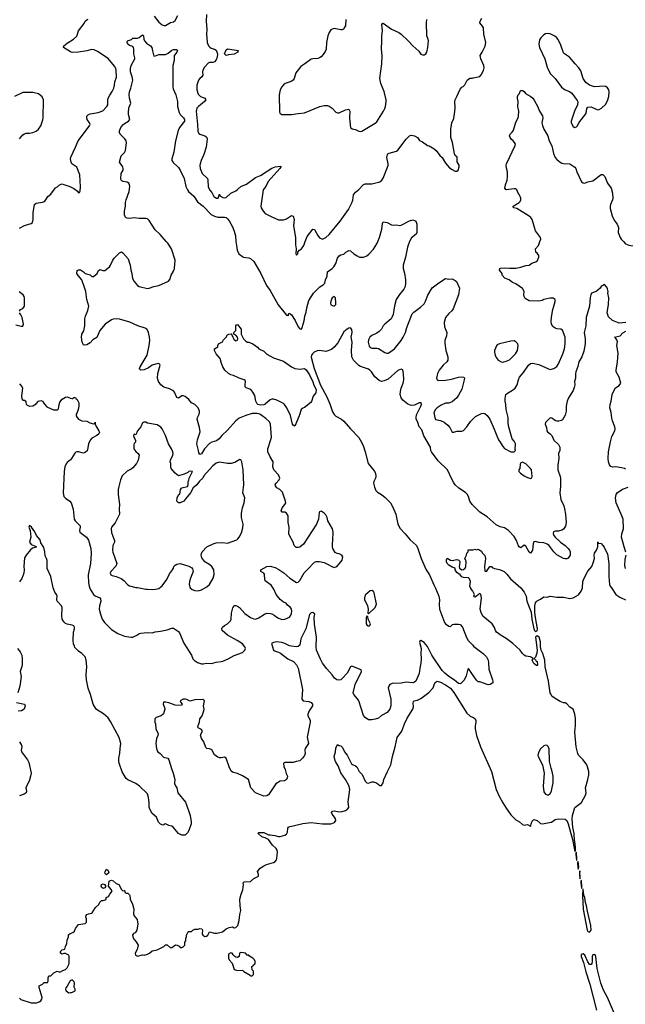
# Model space of a CAD drawing. Header units: inches. Extents: x 1603819 to 1745079, y 385938 to 533966.
# Tile 536 of 561: x 1664470 to 1671866, y 480686 to 492708. Entities that reach past the tile are written whole.
import ezdxf

# ---------------------------------------------------------------- set-up
doc = ezdxf.new("R2010")
doc.units = ezdxf.units.IN
doc.header["$MEASUREMENT"] = 0
for name, color, linetype in [('B6468', 7, 'Continuous'), ('B6469', 7, 'Continuous'), ('B6478', 7, 'Continuous'), ('B6479', 7, 'Continuous')]:
    doc.layers.add(name, color=color, linetype=linetype)

msp = doc.modelspace()

# ---------------------------------------------------------------- linework, layer by layer
at = {"layer": 'B6468', "color": 5}
for points, elevation in [([(1664470, 488262), (1664497, 488230), (1664504, 488210), (1664494, 488114), (1664498, 488078), (1664510, 488061), (1664530, 488061), (1664545, 488050), (1664544, 488030), (1664550, 488012), (1664562, 488002), (1664590, 487991), (1664630, 487993), (1664670, 488019), (1664699, 488050), (1664730, 488060), (1664750, 488050), (1664773, 488013), (1664802, 487982), (1664885, 487945), (1664930, 487943), (1664945, 487955), (1664953, 488010), (1664962, 488038), (1664987, 488073), (1665030, 488098), (1665050, 488105), (1665090, 488085), (1665110, 488082), (1665118, 488082), (1665130, 488094), (1665150, 488094), (1665158, 488078), (1665172, 488072), (1665191, 488030), (1665191, 487990), (1665183, 487950), (1665171, 487910), (1665159, 487890), (1665161, 487870), (1665171, 487850), (1665190, 487831), (1665230, 487812), (1665290, 487805), (1665325, 487785), (1665370, 487774), (1665382, 487778), (1665390, 487792), (1665394, 487790), (1665394, 487770), (1665402, 487750), (1665438, 487690), (1665445, 487670), (1665438, 487650), (1665412, 487630), (1665350, 487599), (1665330, 487574), (1665311, 487530), (1665300, 487460), (1665294, 487446), (1665274, 487426), (1665250, 487417), (1665190, 487433), (1665170, 487433), (1665154, 487426), (1665144, 487416), (1665104, 487350), (1665090, 487333), (1665050, 487301), (1665036, 487284), (1665023, 487250), (1665012, 487190), (1665000, 486930), (1665010, 486886), (1665030, 486867), (1665083, 486830), (1665097, 486810), (1665122, 486730), (1665135, 486610), (1665148, 486590), (1665209, 486529), (1665210, 486510), (1665202, 486470), (1665204, 486450), (1665288, 486388), (1665312, 486352), (1665339, 486250), (1665342, 486190), (1665333, 486070), (1665306, 485930), (1665311, 485831), (1665319, 485790), (1665330, 485757), (1665371, 485690), (1665392, 485672), (1665447, 485650), (1665457, 485637), (1665463, 485610), (1665445, 485550), (1665441, 485510), (1665456, 485450), (1665479, 485390), (1665506, 485350), (1665590, 485264), (1665670, 485212), (1665750, 485182), (1665830, 485168), (1665850, 485171), (1665878, 485182), (1665910, 485197), (1665928, 485212), (1665950, 485218), (1666030, 485225), (1666090, 485223), (1666126, 485234), (1666190, 485242), (1666270, 485260), (1666330, 485279), (1666350, 485279), (1666410, 485239), (1666423, 485223), (1666476, 485096), (1666567, 484950), (1666586, 484906), (1666604, 484884), (1666641, 484861), (1666690, 484844), (1666710, 484844), (1666750, 484852), (1666813, 484847), (1666870, 484863), (1666930, 484870), (1666950, 484878), (1667015, 484905), (1667090, 484946), (1667190, 484982), (1667221, 485010), (1667226, 485030), (1667221, 485050), (1667190, 485088), (1667127, 485130), (1667010, 485193), (1666944, 485250), (1666938, 485270), (1666949, 485290), (1666972, 485310), (1667010, 485332), (1667043, 485370), (1667051, 485390), (1667058, 485462), (1667074, 485526), (1667090, 485555), (1667110, 485556), (1667130, 485548), (1667153, 485530), (1667218, 485458), (1667290, 485410), (1667330, 485392), (1667350, 485390), (1667381, 485399), (1667458, 485450), (1667490, 485461), (1667530, 485459), (1667550, 485453), (1667579, 485439), (1667624, 485404), (1667670, 485386), (1667710, 485389), (1667765, 485415), (1667778, 485430), (1667790, 485456), (1667794, 485490), (1667790, 485510), (1667777, 485530), (1667741, 485561), (1667725, 485585), (1667690, 485598), (1667651, 485630), (1667604, 485690), (1667575, 485755), (1667542, 485802), (1667470, 485857), (1667463, 485870), (1667458, 485938), (1667450, 485950), (1667414, 485970), (1667414, 485990), (1667490, 486032), (1667530, 486034), (1667590, 486019), (1667636, 485996), (1667696, 485956), (1667770, 485890), (1667850, 485836), (1667870, 485841), (1667890, 485862), (1667944, 485956), (1667986, 485994), (1668070, 486083), (1668090, 486091), (1668130, 486091), (1668190, 486079), (1668238, 486058), (1668282, 486030), (1668310, 486021), (1668330, 486027), (1668350, 486041), (1668393, 486087), (1668409, 486110), (1668415, 486150), (1668406, 486170), (1668370, 486188), (1668346, 486190), (1668323, 486203), (1668295, 486250), (1668289, 486271), (1668289, 486310), (1668295, 486355), (1668297, 486450), (1668289, 486490), (1668233, 486590), (1668224, 486630), (1668210, 486662), (1668190, 486684), (1668150, 486708), (1668130, 486698), (1668126, 486690), (1668118, 486610), (1668096, 486550), (1667937, 486303), (1667890, 486269), (1667870, 486262), (1667845, 486265), (1667822, 486290), (1667809, 486330), (1667765, 486410), (1667759, 486430), (1667762, 486510), (1667749, 486570), (1667749, 486650), (1667730, 486684), (1667710, 486694), (1667675, 486695), (1667664, 486710), (1667677, 486750), (1667709, 486790), (1667719, 486810), (1667716, 486830), (1667678, 486938), (1667647, 486970), (1667612, 486992), (1667595, 487015), (1667591, 487030), (1667601, 487050), (1667640, 487090), (1667647, 487110), (1667630, 487150), (1667573, 487213), (1667562, 487250), (1667567, 487310), (1667528, 487370), (1667501, 487430), (1667500, 487470), (1667539, 487581), (1667545, 487610), (1667534, 487770), (1667519, 487799), (1667478, 487838), (1667430, 487873), (1667401, 487890), (1667370, 487899), (1667310, 487901), (1667230, 487877), (1667150, 487843), (1667110, 487810), (1667010, 487695), (1666938, 487630), (1666908, 487590), (1666872, 487568), (1666815, 487550), (1666790, 487533), (1666728, 487470), (1666690, 487406), (1666670, 487399), (1666659, 487419), (1666655, 487450), (1666634, 487530), (1666642, 487578), (1666674, 487674), (1666668, 487728), (1666636, 487830), (1666641, 487850), (1666663, 487890), (1666665, 487910), (1666665, 487930), (1666649, 487970), (1666610, 488009), (1666570, 488028), (1666534, 488070), (1666490, 488109), (1666470, 488117), (1666450, 488117), (1666410, 488089), (1666390, 488095), (1666361, 488161), (1666350, 488176), (1666299, 488199), (1666230, 488220), (1666192, 488250), (1666165, 488290), (1666152, 488330), (1666157, 488390), (1666184, 488490), (1666180, 488500), (1666170, 488509), (1666130, 488503), (1666090, 488489), (1666043, 488457), (1665990, 488433), (1665950, 488427), (1665937, 488437), (1665935, 488450), (1665942, 488470), (1666026, 488610), (1666052, 488730), (1666058, 488790), (1666055, 488830), (1666043, 488890), (1666026, 488926), (1666001, 488941), (1665913, 488970), (1665814, 489014), (1665690, 489053), (1665650, 489056), (1665610, 489050), (1665590, 489045), (1665514, 488990), (1665447, 488913), (1665414, 488826), (1665362, 488798), (1665330, 488761), (1665290, 488739), (1665256, 488736), (1665250, 488738), (1665234, 488770), (1665226, 488830), (1665229, 488870), (1665253, 488910), (1665264, 488970), (1665266, 489054), (1665273, 489090), (1665304, 489156), (1665313, 489210), (1665291, 489290), (1665276, 489390), (1665265, 489425), (1665229, 489530), (1665183, 489583), (1665170, 489610), (1665174, 489646), (1665190, 489653), (1665212, 489652), (1665251, 489631), (1665270, 489611), (1665330, 489592), (1665350, 489572), (1665370, 489572), (1665415, 489610), (1665434, 489646), (1665445, 489655), (1665450, 489658), (1665487, 489647), (1665510, 489646), (1665569, 489690), (1665581, 489710), (1665607, 489773), (1665623, 489797), (1665690, 489862), (1665712, 489872), (1665730, 489862), (1665793, 489790), (1665818, 489710), (1665826, 489654), (1665840, 489610), (1665847, 489550), (1665867, 489510), (1665910, 489464), (1665930, 489450), (1666030, 489427), (1666050, 489429), (1666109, 489450), (1666170, 489462), (1666286, 489514), (1666303, 489537), (1666322, 489590), (1666350, 489638), (1666360, 489670), (1666369, 489770), (1666325, 489910), (1666278, 489978), (1666259, 490000)], 260), ([(1667111, 490000), (1667116, 489950), (1667128, 489892), (1667148, 489850), (1667190, 489816), (1667205, 489810), (1667230, 489803), (1667270, 489802), (1667290, 489794), (1667330, 489757), (1667414, 489610), (1667483, 489463), (1667530, 489402), (1667625, 489225), (1667730, 489102), (1667742, 489102), (1667750, 489094), (1667758, 489122), (1667770, 489124), (1667775, 489115), (1667790, 489104), (1667834, 489034), (1667870, 488958), (1667890, 488932), (1667910, 488928), (1667921, 488950), (1667944, 489030), (1667952, 489088), (1667970, 489136), (1667978, 489190), (1668000, 489280), (1668058, 489370), (1668135, 489445), (1668175, 489470), (1668197, 489490), (1668206, 489530), (1668224, 489576), (1668229, 489630), (1668288, 489672), (1668307, 489690), (1668329, 489730), (1668350, 489798), (1668370, 489826), (1668390, 489836), (1668430, 489845), (1668455, 489870), (1668490, 489891), (1668510, 489887), (1668550, 489851), (1668590, 489824), (1668622, 489810), (1668670, 489808), (1668710, 489824), (1668735, 489845), (1668792, 489908), (1668831, 489970), (1668843, 490000)], 260), ([(1667837, 490000), (1667838, 489958), (1667846, 489910), (1667842, 489850), (1667850, 489834), (1667866, 489850), (1667866, 489870), (1667886, 489894), (1667910, 489911), (1667941, 489950), (1667958, 490000)], 280), ([(1669232, 490000), (1669206, 489930), (1669183, 489810), (1669154, 489710), (1669155, 489670), (1669170, 489612), (1669181, 489530), (1669183, 489490), (1669178, 489450), (1669161, 489419), (1669108, 489352), (1669069, 489290), (1669047, 489213), (1669030, 489110), (1669016, 489070), (1669005, 489055), (1668928, 488992), (1668909, 488970), (1668889, 488930), (1668860, 488900), (1668830, 488879), (1668770, 488854), (1668746, 488830), (1668730, 488799), (1668726, 488770), (1668740, 488720), (1668750, 488705), (1668770, 488696), (1668830, 488697), (1668850, 488692), (1668930, 488644), (1668950, 488638), (1668970, 488638), (1668990, 488648), (1669049, 488690), (1669130, 488790), (1669155, 488830), (1669181, 488890), (1669197, 488950), (1669262, 489118), (1669282, 489138), (1669364, 489196), (1669410, 489240), (1669427, 489270), (1669456, 489344), (1669507, 489433), (1669590, 489497), (1669670, 489546), (1669710, 489541), (1669750, 489545), (1669790, 489525), (1669805, 489510), (1669841, 489430), (1669830, 489350), (1669763, 489177), (1669747, 489153), (1669710, 489119), (1669670, 489070), (1669653, 489010), (1669657, 488957), (1669686, 488890), (1669682, 488850), (1669663, 488790), (1669663, 488757), (1669676, 488670), (1669699, 488590), (1669698, 488550), (1669686, 488530), (1669643, 488490), (1669592, 488430), (1669573, 488390), (1669562, 488330), (1669568, 488310), (1669584, 488304), (1669670, 488306), (1669743, 488317), (1669830, 488345), (1669866, 488346), (1669890, 488344), (1669898, 488338), (1669902, 488330), (1669900, 488310), (1669870, 488197), (1669830, 488122), (1669807, 488093), (1669750, 488041), (1669710, 488025), (1669670, 488025), (1669618, 488002), (1669568, 487970), (1669549, 487950), (1669529, 487910), (1669540, 487850), (1669550, 487828), (1669570, 487821), (1669610, 487815), (1669652, 487792), (1669699, 487759), (1669724, 487730), (1669750, 487672), (1669770, 487671), (1669810, 487685), (1669870, 487684), (1669890, 487694), (1669930, 487738), (1669977, 487803), (1670000, 487825)], 260), ([(1664466, 489150), (1664482, 489170), (1664510, 489183), (1664531, 489209), (1664531, 489311), (1664526, 489330), (1664512, 489350), (1664464, 489384)], 280), ([(1664423, 488983), (1664490, 488965), (1664510, 488965), (1664517, 488990), (1664501, 489070), (1664486, 489106), (1664467, 489127)], 280), ([(1670000, 486784), (1669994, 486790), (1669969, 486830), (1669950, 486887), (1669933, 486913), (1669914, 486934), (1669833, 486990), (1669787, 487030), (1669770, 487052), (1669750, 487090), (1669695, 487210), (1669582, 487322), (1669498, 487430), (1669490, 487450), (1669487, 487490), (1669406, 487626), (1669381, 487701), (1669350, 487739), (1669334, 487790), (1669313, 487833), (1669310, 487850), (1669317, 487883), (1669370, 487990), (1669378, 488010), (1669375, 488030), (1669350, 488032), (1669290, 488003), (1669250, 487998), (1669210, 488013), (1669150, 488064), (1669130, 488091), (1669118, 488130), (1669121, 488170), (1669130, 488210), (1669155, 488270), (1669160, 488310), (1669158, 488390), (1669150, 488432), (1669130, 488441), (1669090, 488424), (1668970, 488320), (1668922, 488298), (1668890, 488291), (1668861, 488301), (1668807, 488347), (1668768, 488408), (1668748, 488430), (1668730, 488440), (1668632, 488472), (1668610, 488484), (1668546, 488550), (1668528, 488590), (1668521, 488670), (1668529, 488770), (1668520, 488830), (1668532, 488890), (1668526, 488926), (1668510, 488945), (1668490, 488942), (1668470, 488931), (1668430, 488895), (1668356, 488764), (1668311, 488709), (1668277, 488683), (1668210, 488657), (1668130, 488671), (1668105, 488665), (1668065, 488650), (1668044, 488630), (1668033, 488610), (1668031, 488589), (1668065, 488450), (1668145, 488245), (1668222, 488102), (1668259, 488019), (1668290, 487922), (1668310, 487888), (1668330, 487867), (1668401, 487830), (1668430, 487808), (1668510, 487712), (1668610, 487607), (1668630, 487580), (1668663, 487510), (1668691, 487430), (1668727, 487290), (1668798, 487198), (1668814, 487170), (1668820, 487130), (1668815, 487110), (1668793, 487070), (1668792, 487050), (1668802, 487002), (1668819, 486959), (1668839, 486939), (1668890, 486910), (1668934, 486874), (1668997, 486810), (1669024, 486764), (1669062, 486670), (1669090, 486550), (1669116, 486496), (1669178, 486430), (1669237, 486357), (1669310, 486293), (1669330, 486262), (1669375, 486130), (1669433, 485993), (1669473, 485930), (1669527, 485807), (1669550, 485769), (1669590, 485670), (1669597, 485623), (1669592, 485568), (1669597, 485510), (1669660, 485350), (1669672, 485330), (1669710, 485303), (1669730, 485301), (1669756, 485324), (1669773, 485327), (1669830, 485328), (1669850, 485323), (1669876, 485290), (1669925, 485165), (1669948, 485128), (1670000, 485074)], 240), ([(1670000, 484715), (1669950, 484787), (1669941, 484779), (1669924, 484696), (1669898, 484642), (1669857, 484603), (1669850, 484599), (1669830, 484602), (1669782, 484642), (1669710, 484690), (1669661, 484730), (1669630, 484762), (1669502, 484950), (1669450, 485057), (1669410, 485102), (1669370, 485128), (1669358, 485122), (1669352, 485108), (1669372, 485030), (1669368, 484970), (1669375, 484910), (1669369, 484851), (1669356, 484790), (1669350, 484726), (1669307, 484633), (1669290, 484621), (1669270, 484613), (1669190, 484621), (1669130, 484607), (1669017, 484603), (1668992, 484590), (1668978, 484570), (1668972, 484550), (1669004, 484410), (1669001, 484330), (1668989, 484290), (1668958, 484250), (1668890, 484214), (1668850, 484182), (1668810, 484167), (1668770, 484161), (1668730, 484161), (1668690, 484187), (1668670, 484211), (1668610, 484390), (1668596, 484416), (1668550, 484467), (1668544, 484490), (1668567, 484593), (1668645, 484750), (1668639, 484770), (1668526, 484814), (1668510, 484807), (1668471, 484729), (1668410, 484663), (1668390, 484650), (1668366, 484646), (1668345, 484650), (1668315, 484670), (1668288, 484708), (1668221, 484781), (1668170, 484851), (1668142, 484902), (1668096, 485010), (1668089, 485050), (1668095, 485170), (1668069, 485329), (1668067, 485413), (1668073, 485450), (1668051, 485470), (1668030, 485467), (1668010, 485446), (1667963, 485270), (1667905, 485150), (1667890, 485070), (1667870, 485057), (1667850, 485053), (1667790, 485060), (1667765, 485065), (1667710, 485090), (1667670, 485102), (1667610, 485111), (1667570, 485105), (1667545, 485090), (1667570, 485009), (1667581, 485001), (1667630, 484987), (1667654, 484974), (1667746, 484906), (1667814, 484870), (1667852, 484832), (1667871, 484791), (1667923, 484530), (1667916, 484410), (1667932, 484392), (1668002, 484382), (1668029, 484370), (1668045, 484350), (1668048, 484330), (1668007, 484270), (1667988, 484230), (1667990, 484210), (1668016, 484156), (1668017, 484130), (1667982, 483950), (1667997, 483870), (1667957, 483810), (1667953, 483790), (1667956, 483750), (1667950, 483725), (1667925, 483690), (1667890, 483661), (1667847, 483653), (1667810, 483637), (1667710, 483638), (1667690, 483632), (1667694, 483590), (1667714, 483554), (1667724, 483504), (1667742, 483470), (1667738, 483450), (1667729, 483431), (1667718, 483422), (1667704, 483416), (1667650, 483411), (1667600, 483380), (1667510, 483242), (1667490, 483230), (1667450, 483228), (1667351, 483270), (1667295, 483330), (1667266, 483430), (1667190, 483477), (1667130, 483506), (1667070, 483521), (1667053, 483533), (1667027, 483587), (1666990, 483693), (1666970, 483702), (1666930, 483695), (1666910, 483697), (1666890, 483705), (1666850, 483732), (1666815, 483795), (1666790, 483805), (1666755, 483810), (1666743, 483823), (1666717, 483890), (1666692, 483930), (1666681, 483961), (1666679, 483970), (1666686, 483994), (1666698, 484010), (1666699, 484030), (1666690, 484040), (1666650, 484062), (1666645, 484070), (1666648, 484090), (1666668, 484130), (1666671, 484170), (1666699, 484210), (1666721, 484270), (1666725, 484290), (1666715, 484330), (1666726, 484390), (1666719, 484399), (1666707, 484407), (1666610, 484405), (1666550, 484387), (1666510, 484406), (1666490, 484411), (1666466, 484410), (1666429, 484390), (1666438, 484370), (1666455, 484350), (1666447, 484333), (1666370, 484339), (1666290, 484367), (1666250, 484375), (1666226, 484374), (1666224, 484350), (1666240, 484310), (1666242, 484290), (1666226, 484234), (1666198, 484210), (1666135, 484190), (1666119, 484170), (1666119, 484130), (1666129, 484109), (1666134, 484050), (1666161, 483990), (1666157, 483970), (1666139, 483930), (1666133, 483870), (1666143, 483810), (1666155, 483775), (1666184, 483750), (1666225, 483705), (1666278, 483690), (1666293, 483673), (1666324, 483564), (1666345, 483510), (1666363, 483430), (1666361, 483381), (1666372, 483352), (1666389, 483330), (1666401, 483270), (1666496, 483156), (1666533, 483053), (1666553, 482990), (1666565, 482915), (1666563, 482890), (1666535, 482810), (1666518, 482782), (1666490, 482752), (1666450, 482751), (1666410, 482771), (1666345, 482850), (1666330, 482861), (1666291, 482871), (1666250, 482891), (1666236, 482884), (1666230, 482874), (1666210, 482878), (1666190, 482886), (1666166, 482910), (1666139, 482970), (1666090, 483015), (1666058, 483070), (1666050, 483094), (1666050, 483150), (1666042, 483210), (1666030, 483256), (1665933, 483350), (1665890, 483383), (1665790, 483428), (1665770, 483445), (1665723, 483523), (1665685, 483630), (1665683, 483650), (1665683, 483690), (1665695, 483750), (1665696, 483810), (1665705, 483870), (1665684, 483944), (1665580, 484140), (1665550, 484183), (1665493, 484233), (1665410, 484286), (1665390, 484310), (1665369, 484350), (1665335, 484470), (1665306, 484546), (1665287, 484650), (1665283, 484710), (1665292, 484812), (1665283, 484890), (1665268, 484928), (1665250, 484950), (1665230, 484971), (1665190, 484999), (1665144, 485044), (1665138, 485058), (1665127, 485087), (1665123, 485130), (1665127, 485230), (1665140, 485270), (1665138, 485290), (1665130, 485306), (1665110, 485315), (1665050, 485326), (1665030, 485336), (1665010, 485355), (1664991, 485390), (1664984, 485430), (1664991, 485530), (1664981, 485550), (1664927, 485610), (1664923, 485630), (1664926, 485670), (1664921, 485690), (1664900, 485720), (1664879, 485770), (1664851, 485910), (1664806, 486006), (1664806, 486106), (1664799, 486130), (1664781, 486161), (1664779, 486210), (1664764, 486264), (1664730, 486319), (1664719, 486359), (1664676, 486410), (1664655, 486455), (1664614, 486514), (1664590, 486531), (1664581, 486510), (1664598, 486470), (1664607, 486390), (1664592, 486330), (1664610, 486299), (1664650, 486284), (1664670, 486274), (1664672, 486268), (1664626, 486254), (1664603, 486237), (1664549, 486171), (1664530, 486139), (1664522, 486030), (1664525, 485990), (1664519, 485950), (1664496, 485884), (1664470, 485843)], 240), ([(1670000, 485735), (1669975, 485770), (1669968, 485790), (1669975, 485850), (1669962, 485882), (1669950, 485892), (1669890, 485897), (1669870, 485904), (1669849, 485929), (1669810, 485958), (1669789, 485990), (1669788, 486010), (1669750, 486023), (1669710, 486047), (1669690, 486069), (1669683, 486090), (1669683, 486117), (1669690, 486132), (1669730, 486111), (1669750, 486107), (1669810, 486116), (1669831, 486111), (1669841, 486101), (1669844, 486090), (1669842, 486050), (1669836, 486030), (1669842, 486010), (1669870, 485991), (1669890, 485995), (1669909, 486010), (1669918, 486030), (1669922, 486090), (1669916, 486116), (1669906, 486130), (1669928, 486170), (1669930, 486194), (1669946, 486210), (1669946, 486230), (1669950, 486234), (1670000, 486234)], 220), ([(1664445, 485030), (1664476, 484990), (1664496, 484950), (1664502, 484910), (1664499, 484841), (1664496, 484810), (1664478, 484750), (1664489, 484690), (1664472, 484570), (1664447, 484490)], 240), ([(1664470, 480762), (1664486, 480746), (1664610, 480705), (1664675, 480705), (1664710, 480718), (1664728, 480730), (1664742, 480750), (1664744, 480770), (1664709, 480890), (1664709, 480911), (1664748, 480932), (1664770, 480954), (1664810, 480954), (1664818, 480970), (1664818, 481010), (1664827, 481033), (1664850, 481034), (1664886, 481070), (1664929, 481091), (1664950, 481082), (1664970, 481082), (1664999, 481101), (1665030, 481111), (1665049, 481130), (1665070, 481174), (1665075, 481190), (1665075, 481270), (1665070, 481286), (1665056, 481296), (1665030, 481306), (1665010, 481306), (1664990, 481298), (1664969, 481310), (1664969, 481331), (1664990, 481352), (1665022, 481358), (1665028, 481392), (1665048, 481430), (1665049, 481471), (1665068, 481510), (1665067, 481533), (1665088, 481552), (1665118, 481562), (1665139, 481581), (1665150, 481614), (1665190, 481662), (1665270, 481672), (1665288, 481690), (1665288, 481730), (1665278, 481750), (1665282, 481770), (1665290, 481782), (1665309, 481791), (1665350, 481798), (1665357, 481803), (1665395, 481870), (1665435, 481905), (1665450, 481934), (1665470, 481954), (1665490, 481954), (1665516, 481964), (1665526, 481970), (1665526, 481990), (1665556, 482004), (1665570, 482032), (1665588, 482050), (1665598, 482070), (1665588, 482090), (1665555, 482130), (1665565, 482190), (1665580, 482200), (1665590, 482203), (1665610, 482195), (1665650, 482163), (1665682, 482150), (1665712, 482090), (1665730, 482072), (1665750, 482074), (1665754, 482070), (1665754, 482050), (1665770, 482042), (1665790, 482042), (1665810, 482025), (1665815, 482015), (1665821, 481970), (1665847, 481910), (1665864, 481850), (1665859, 481790), (1665865, 481770), (1665903, 481723), (1665910, 481690), (1665912, 481670), (1665902, 481590), (1665879, 481561), (1665861, 481550), (1665848, 481530), (1665851, 481510), (1665863, 481483), (1665891, 481450), (1665916, 481410), (1665903, 481357), (1665881, 481310), (1665886, 481286), (1665910, 481274), (1665970, 481292), (1665990, 481287), (1666030, 481299), (1666055, 481310), (1666090, 481338), (1666150, 481351), (1666230, 481392), (1666250, 481412), (1666272, 481412), (1666310, 481378), (1666330, 481382), (1666371, 481411), (1666394, 481410), (1666417, 481397), (1666430, 481382), (1666450, 481382), (1666466, 481390), (1666486, 481410), (1666487, 481447), (1666498, 481462), (1666498, 481490), (1666507, 481513), (1666508, 481532), (1666526, 481570), (1666530, 481574), (1666570, 481574), (1666586, 481590), (1666610, 481602), (1666650, 481602), (1666670, 481612), (1666694, 481610), (1666702, 481590), (1666698, 481550), (1666705, 481530), (1666730, 481515), (1666750, 481519), (1666769, 481531), (1666790, 481571), (1666850, 481555), (1666883, 481557), (1666947, 481573), (1666990, 481606), (1667030, 481626), (1667070, 481631), (1667090, 481621), (1667110, 481624), (1667133, 481647), (1667149, 481710), (1667157, 481783), (1667169, 481830), (1667161, 481890), (1667159, 481970), (1667174, 482030), (1667195, 482085), (1667202, 482150), (1667198, 482170), (1667210, 482182), (1667290, 482185), (1667330, 482222), (1667386, 482250), (1667388, 482270), (1667375, 482310), (1667408, 482350), (1667450, 482378), (1667486, 482394), (1667570, 482417), (1667590, 482431), (1667608, 482452), (1667612, 482468), (1667620, 482550), (1667615, 482570), (1667602, 482590), (1667558, 482630), (1667510, 482699), (1667470, 482721), (1667450, 482722), (1667429, 482730), (1667381, 482770), (1667383, 482777), (1667390, 482785), (1667450, 482783), (1667510, 482755), (1667530, 482756), (1667587, 482747), (1667630, 482735), (1667650, 482736), (1667710, 482752), (1667730, 482765), (1667740, 482790), (1667743, 482837), (1667751, 482849), (1667770, 482859), (1667810, 482864), (1667930, 482896), (1668030, 482905), (1668170, 482889), (1668270, 482890), (1668313, 482907), (1668329, 482930), (1668327, 482950), (1668316, 482970), (1668286, 483010), (1668279, 483030), (1668290, 483046), (1668312, 483048), (1668370, 483038), (1668410, 483039), (1668447, 483053), (1668474, 483070), (1668489, 483090), (1668481, 483159), (1668502, 483310), (1668493, 483350), (1668451, 483430), (1668390, 483511), (1668358, 483598), (1668327, 483650), (1668313, 483690), (1668310, 483712), (1668326, 483770), (1668330, 483814), (1668350, 483858), (1668370, 483845), (1668390, 483841), (1668410, 483825), (1668430, 483791), (1668435, 483770), (1668470, 483730), (1668524, 483624), (1668533, 483613), (1668570, 483599), (1668586, 483586), (1668615, 483530), (1668651, 483491), (1668690, 483411), (1668708, 483390), (1668730, 483386), (1668770, 483404), (1668790, 483404), (1668829, 483389), (1668870, 483357), (1668890, 483356), (1668910, 483391), (1668919, 483430), (1668961, 483530), (1669001, 483610), (1669021, 483710), (1669056, 483830), (1669078, 483942), (1669137, 484023), (1669150, 484052), (1669168, 484112), (1669201, 484179), (1669272, 484290), (1669278, 484318), (1669274, 484366), (1669278, 484382), (1669288, 484392), (1669330, 484401), (1669370, 484420), (1669468, 484492), (1669518, 484550), (1669531, 484589), (1669545, 484615), (1669570, 484630), (1669610, 484618), (1669670, 484588), (1669730, 484547), (1669770, 484495), (1669930, 484242), (1669970, 484203), (1670000, 484193)], 220), ([(1664430, 484370), (1664510, 484357), (1664529, 484350), (1664539, 484330), (1664524, 484290), (1664492, 484268), (1664450, 484265)], 240), ([(1664467, 483890), (1664493, 483850), (1664498, 483830), (1664489, 483790), (1664492, 483770), (1664564, 483670), (1664580, 483640), (1664609, 483510), (1664603, 483470), (1664587, 483410), (1664550, 483342), (1664547, 483330), (1664553, 483290), (1664549, 483270), (1664527, 483253), (1664467, 483233)], 240)]:
    msp.add_lwpolyline(points, dxfattribs=dict(at, elevation=elevation))
for points, elevation in [([(1668310, 489328), (1668286, 489310), (1668268, 489272), (1668267, 489250), (1668270, 489225), (1668310, 489212), (1668329, 489231), (1668333, 489250), (1668328, 489310)], 260), ([(1667890, 488440), (1667950, 488450), (1667970, 488434), (1668010, 488373), (1668050, 488288), (1668064, 488244), (1668090, 488192), (1668087, 488153), (1668055, 488110), (1668032, 488048), (1668024, 488036), (1667950, 487973), (1667930, 487966), (1667908, 487950), (1667882, 487870), (1667830, 487745), (1667810, 487756), (1667803, 487770), (1667777, 487877), (1667733, 487970), (1667704, 488010), (1667690, 488023), (1667610, 488064), (1667570, 488076), (1667550, 488075), (1667530, 488067), (1667470, 488014), (1667450, 488004), (1667410, 488000), (1667380, 488010), (1667370, 488019), (1667355, 488050), (1667340, 488120), (1667319, 488159), (1667291, 488191), (1667235, 488215), (1667225, 488225), (1667223, 488250), (1667229, 488290), (1667223, 488303), (1667212, 488312), (1667149, 488330), (1667083, 488363), (1667050, 488373), (1667022, 488390), (1666974, 488430), (1666950, 488469), (1666934, 488510), (1666919, 488570), (1666870, 488629), (1666849, 488670), (1666849, 488691), (1666888, 488712), (1666888, 488728), (1666898, 488750), (1666945, 488775), (1666959, 488801), (1666990, 488832), (1667010, 488862), (1667026, 488870), (1667052, 488872), (1667062, 488862), (1667072, 488830), (1667087, 488807), (1667110, 488785), (1667130, 488794), (1667134, 488810), (1667129, 488830), (1667110, 488858), (1667086, 488870), (1667086, 488890), (1667108, 488912), (1667109, 488970), (1667118, 488982), (1667130, 488985), (1667176, 488930), (1667175, 488870), (1667203, 488810), (1667230, 488781), (1667252, 488772), (1667270, 488771), (1667318, 488750), (1667376, 488710), (1667391, 488691), (1667450, 488661), (1667490, 488626), (1667570, 488581), (1667690, 488537), (1667788, 488470), (1667830, 488448)], 240), ([(1665985, 487795), (1665970, 487784), (1665950, 487739), (1665911, 487690), (1665890, 487638), (1665870, 487649), (1665859, 487630), (1665863, 487610), (1665878, 487590), (1665886, 487570), (1665885, 487550), (1665870, 487535), (1665864, 487516), (1665866, 487470), (1665890, 487436), (1665917, 487410), (1665928, 487390), (1665917, 487330), (1665895, 487290), (1665850, 487236), (1665830, 487220), (1665783, 487197), (1665723, 487137), (1665703, 487090), (1665680, 487010), (1665673, 486970), (1665673, 486910), (1665689, 486790), (1665686, 486730), (1665690, 486670), (1665635, 486565), (1665593, 486510), (1665586, 486490), (1665590, 486447), (1665610, 486391), (1665630, 486350), (1665628, 486330), (1665609, 486290), (1665603, 486230), (1665606, 486206), (1665655, 486070), (1665643, 486037), (1665585, 485970), (1665577, 485950), (1665583, 485930), (1665600, 485920), (1665650, 485908), (1665710, 485884), (1665741, 485861), (1665790, 485806), (1665810, 485796), (1665890, 485775), (1665910, 485775), (1666010, 485754), (1666030, 485757), (1666090, 485751), (1666130, 485754), (1666170, 485765), (1666210, 485795), (1666267, 485873), (1666298, 485942), (1666337, 485990), (1666349, 486010), (1666353, 486030), (1666369, 486050), (1666390, 486060), (1666430, 486070), (1666535, 486035), (1666574, 486014), (1666582, 486002), (1666587, 485970), (1666582, 485950), (1666555, 485890), (1666544, 485850), (1666539, 485810), (1666554, 485770), (1666576, 485750), (1666610, 485738), (1666650, 485736), (1666690, 485748), (1666756, 485784), (1666787, 485813), (1666832, 485890), (1666846, 485934), (1666843, 485990), (1666816, 486030), (1666780, 486060), (1666730, 486090), (1666696, 486136), (1666686, 486170), (1666689, 486191), (1666699, 486210), (1666756, 486270), (1666831, 486309), (1666870, 486319), (1666945, 486325), (1667010, 486316), (1667121, 486359), (1667136, 486370), (1667149, 486390), (1667177, 486443), (1667197, 486503), (1667200, 486550), (1667177, 486630), (1667177, 486683), (1667191, 486749), (1667211, 486809), (1667219, 486870), (1667196, 486930), (1667208, 487030), (1667198, 487210), (1667183, 487310), (1667170, 487335), (1667157, 487337), (1667097, 487303), (1667051, 487289), (1667010, 487289), (1666910, 487305), (1666870, 487294), (1666824, 487256), (1666721, 487139), (1666706, 487110), (1666667, 487073), (1666634, 487030), (1666587, 486993), (1666557, 486930), (1666498, 486862), (1666476, 486830), (1666431, 486810), (1666409, 486810), (1666390, 486830), (1666395, 486870), (1666410, 486906), (1666424, 486916), (1666433, 486970), (1666450, 486991), (1666518, 487010), (1666526, 487030), (1666526, 487070), (1666536, 487084), (1666538, 487110), (1666582, 487190), (1666554, 487194), (1666536, 487190), (1666522, 487178), (1666480, 487160), (1666410, 487138), (1666370, 487170), (1666322, 487230), (1666315, 487250), (1666314, 487290), (1666307, 487310), (1666310, 487330), (1666341, 487390), (1666344, 487410), (1666342, 487430), (1666324, 487470), (1666289, 487530), (1666250, 487630), (1666210, 487712), (1666194, 487734), (1666150, 487760), (1666030, 487781), (1666010, 487792)], 280), ([(1668770, 485738), (1668750, 485735), (1668695, 485685), (1668686, 485670), (1668681, 485650), (1668681, 485630), (1668718, 485550), (1668725, 485510), (1668722, 485462), (1668730, 485454), (1668810, 485532), (1668829, 485570), (1668799, 485710), (1668790, 485728)], 260), ([(1668710, 485426), (1668702, 485410), (1668702, 485330), (1668714, 485310), (1668730, 485305), (1668748, 485312), (1668755, 485330), (1668726, 485390), (1668722, 485422)], 260), ([(1665530, 482269), (1665517, 482277), (1665509, 482290), (1665514, 482310), (1665530, 482336), (1665550, 482322), (1665557, 482290)], 220), ([(1665490, 482099), (1665470, 482115), (1665465, 482130), (1665470, 482151), (1665490, 482159), (1665505, 482150), (1665522, 482130), (1665510, 482109)], 220), ([(1667170, 481318), (1667154, 481310), (1667152, 481270), (1667130, 481258), (1667110, 481262), (1667098, 481270), (1667078, 481290), (1667066, 481310), (1667050, 481314), (1667022, 481298), (1667019, 481281), (1667022, 481250), (1667030, 481231), (1667067, 481190), (1667090, 481112), (1667130, 481098), (1667190, 481102), (1667206, 481086), (1667284, 481044), (1667290, 481034), (1667310, 481034), (1667326, 481050), (1667326, 481090), (1667308, 481108), (1667306, 481150), (1667322, 481158), (1667326, 481170), (1667342, 481178), (1667346, 481190), (1667346, 481210), (1667338, 481230), (1667318, 481250), (1667276, 481276), (1667270, 481286), (1667250, 481286), (1667226, 481310), (1667204, 481316)], 220), ([(1665110, 480986), (1665085, 480975), (1665052, 480910), (1665032, 480888), (1665031, 480870), (1665038, 480850), (1665070, 480825), (1665092, 480832), (1665108, 480832), (1665146, 480850), (1665146, 480870), (1665136, 480896), (1665138, 480950), (1665130, 480966)], 220)]:
    msp.add_lwpolyline(points, close=True, dxfattribs=dict(at, elevation=elevation))
at = {"layer": 'B6469', "color": 5}
for points, elevation in [([(1666112, 492750), (1666170, 492676), (1666210, 492645), (1666230, 492636), (1666250, 492636), (1666310, 492673), (1666350, 492683), (1666370, 492698), (1666402, 492758)], 280), ([(1666750, 492770), (1666748, 492688), (1666757, 492590), (1666752, 492530), (1666759, 492430), (1666778, 492390), (1666793, 492373), (1666810, 492361), (1666850, 492349), (1666870, 492337), (1666884, 492290), (1666882, 492250), (1666870, 492218), (1666850, 492195), (1666830, 492186), (1666790, 492184), (1666770, 492176), (1666726, 492130), (1666706, 492090), (1666703, 492070), (1666706, 492030), (1666695, 492010), (1666670, 491990), (1666652, 491968), (1666634, 491910), (1666633, 491850), (1666650, 491797), (1666679, 491770), (1666730, 491750), (1666744, 491730), (1666728, 491710), (1666652, 491650), (1666634, 491626), (1666627, 491593), (1666643, 491430), (1666645, 491345), (1666659, 491319), (1666669, 491309), (1666730, 491291), (1666743, 491283), (1666754, 491270), (1666758, 491250), (1666748, 491150), (1666720, 491060), (1666686, 490990), (1666674, 490950), (1666672, 490928), (1666676, 490890), (1666698, 490830), (1666762, 490770), (1666768, 490750), (1666773, 490673), (1666789, 490630), (1666816, 490596), (1666842, 490550), (1666873, 490527), (1666893, 490530), (1666910, 490576), (1666916, 490556), (1666950, 490536), (1666970, 490533), (1666990, 490537), (1667050, 490589), (1667110, 490618), (1667130, 490633), (1667170, 490672), (1667240, 490700), (1667350, 490781), (1667413, 490807), (1667550, 490896), (1667590, 490913), (1667659, 490919), (1667663, 490910), (1667655, 490905), (1667648, 490890), (1667506, 490734), (1667475, 490670), (1667445, 490630), (1667423, 490490), (1667416, 490430), (1667418, 490410), (1667443, 490370), (1667470, 490343), (1667550, 490299), (1667630, 490265), (1667690, 490264), (1667730, 490278), (1667790, 490316), (1667810, 490308), (1667824, 490270), (1667816, 490190), (1667837, 490050), (1667837, 490000)], 280), ([(1664470, 490162), (1664530, 490196), (1664610, 490220), (1664627, 490233), (1664636, 490270), (1664633, 490350), (1664650, 490451), (1664672, 490468), (1664750, 490482), (1664773, 490490), (1664791, 490509), (1664814, 490550), (1664850, 490578), (1664907, 490653), (1664935, 490670), (1664955, 490690), (1664990, 490702), (1665010, 490697), (1665082, 490670), (1665130, 490646), (1665176, 490616), (1665190, 490594), (1665202, 490598), (1665207, 490613), (1665212, 490668), (1665205, 490815), (1665170, 490909), (1665107, 490950), (1665098, 490970), (1665092, 491010), (1665094, 491030), (1665152, 491150), (1665184, 491230), (1665321, 491410), (1665329, 491430), (1665324, 491450), (1665296, 491490), (1665290, 491510), (1665292, 491530), (1665310, 491550), (1665330, 491558), (1665427, 491573), (1665486, 491594), (1665536, 491650), (1665545, 491670), (1665545, 491730), (1665550, 491750), (1665570, 491788), (1665601, 491830), (1665619, 491870), (1665629, 491910), (1665631, 491950), (1665652, 492008), (1665650, 492090), (1665646, 492110), (1665630, 492140), (1665550, 492233), (1665421, 492321), (1665379, 492339), (1665350, 492342), (1665290, 492326), (1665190, 492310), (1665110, 492307), (1665090, 492314), (1665005, 492370), (1665010, 492390), (1665050, 492422), (1665129, 492470), (1665170, 492508), (1665190, 492570), (1665257, 492663), (1665270, 492691), (1665290, 492707), (1665306, 492714)], 280), ([(1668452, 492710), (1668447, 492633), (1668441, 492619), (1668426, 492594), (1668410, 492585), (1668390, 492584), (1668310, 492600), (1668287, 492593), (1668270, 492583), (1668249, 492550), (1668232, 492510), (1668218, 492430), (1668213, 492350), (1668201, 492319), (1668178, 492282), (1668150, 492254), (1668130, 492242), (1668110, 492236), (1668050, 492232), (1668030, 492226), (1667953, 492167), (1667903, 492137), (1667842, 492058), (1667822, 491990), (1667809, 491971), (1667786, 491954), (1667711, 491929), (1667690, 491914), (1667670, 491890), (1667650, 491850), (1667640, 491790), (1667643, 491583), (1667648, 491568), (1667671, 491551), (1667790, 491550), (1667870, 491564), (1667950, 491571), (1668136, 491650), (1668190, 491660), (1668230, 491661), (1668250, 491652), (1668286, 491626), (1668330, 491579), (1668350, 491570), (1668370, 491570), (1668450, 491606), (1668490, 491616), (1668502, 491590), (1668499, 491510), (1668504, 491424), (1668511, 491391), (1668530, 491376), (1668570, 491367), (1668610, 491345), (1668630, 491342), (1668650, 491348), (1668810, 491444), (1668830, 491461), (1668915, 491590), (1668930, 491623), (1668936, 491650), (1668946, 491710), (1668945, 491730), (1668920, 491830), (1668882, 491930), (1668867, 491990), (1668892, 492168), (1668895, 492270), (1668887, 492350), (1668894, 492450), (1668893, 492510), (1668900, 492570), (1668892, 492648), (1668899, 492661), (1668910, 492664), (1669010, 492593), (1669099, 492550), (1669130, 492530), (1669216, 492450), (1669270, 492390), (1669344, 492324), (1669370, 492288), (1669390, 492280), (1669410, 492280), (1669431, 492289), (1669444, 492310), (1669456, 492370), (1669461, 492450), (1669460, 492470), (1669443, 492510), (1669439, 492670), (1669444, 492710)], 320), ([(1666259, 490000), (1666185, 490085), (1666123, 490143), (1666050, 490256), (1666030, 490275), (1666010, 490282), (1665930, 490282), (1665870, 490288), (1665810, 490279), (1665784, 490284), (1665769, 490289), (1665759, 490299), (1665750, 490326), (1665750, 490370), (1665761, 490430), (1665764, 490476), (1665772, 490510), (1665808, 490612), (1665815, 490670), (1665813, 490693), (1665804, 490710), (1665784, 490724), (1665732, 490732), (1665719, 490739), (1665710, 490750), (1665706, 490766), (1665710, 490830), (1665735, 490870), (1665735, 490885), (1665729, 490910), (1665689, 490970), (1665710, 491046), (1665750, 491087), (1665763, 491110), (1665775, 491205), (1665770, 491230), (1665755, 491255), (1665698, 491310), (1665689, 491330), (1665689, 491350), (1665707, 491390), (1665730, 491424), (1665750, 491442), (1665799, 491470), (1665815, 491490), (1665798, 491550), (1665798, 491570), (1665805, 491630), (1665827, 491690), (1665812, 491750), (1665808, 491790), (1665813, 491827), (1665829, 491870), (1665852, 491970), (1665845, 492010), (1665824, 492070), (1665825, 492110), (1665833, 492150), (1665875, 492230), (1665877, 492243), (1665865, 492290), (1665864, 492350), (1665859, 492370), (1665850, 492379), (1665810, 492394), (1665790, 492409), (1665782, 492430), (1665788, 492450), (1665836, 492464), (1665850, 492482), (1665910, 492482), (1665930, 492492), (1665970, 492525), (1665981, 492510), (1665986, 492470), (1665994, 492450), (1666020, 492420), (1666068, 492388), (1666085, 492370), (1666091, 492329), (1666110, 492263), (1666130, 492265), (1666170, 492283), (1666250, 492282), (1666282, 492298), (1666330, 492337), (1666350, 492344), (1666385, 492345), (1666396, 492330), (1666391, 492310), (1666357, 492270), (1666356, 492210), (1666340, 492150), (1666340, 491890), (1666345, 491865), (1666376, 491790), (1666399, 491710), (1666399, 491650), (1666416, 491576), (1666431, 491551), (1666470, 491510), (1666482, 491490), (1666481, 491470), (1666422, 491390), (1666406, 491354), (1666372, 491230), (1666352, 491090), (1666330, 491010), (1666330, 490990), (1666344, 490964), (1666410, 490903), (1666430, 490871), (1666480, 490770), (1666501, 490670), (1666518, 490630), (1666533, 490610), (1666595, 490555), (1666643, 490483), (1666710, 490430), (1666810, 490330), (1666850, 490309), (1666890, 490297), (1666970, 490297), (1666990, 490292), (1667010, 490277), (1667030, 490253), (1667070, 490180), (1667090, 490127), (1667104, 490070), (1667111, 490000)], 260), ([(1667958, 490000), (1667979, 490061), (1668050, 490150), (1668070, 490147), (1668110, 490071), (1668130, 490044), (1668170, 490028), (1668210, 490047), (1668250, 490087), (1668385, 490250), (1668485, 490390), (1668528, 490470), (1668537, 490503), (1668548, 490570), (1668570, 490603), (1668610, 490635), (1668666, 490690), (1668690, 490702), (1668770, 490705), (1668869, 490730), (1668892, 490748), (1668907, 490773), (1668972, 490928), (1668971, 490950), (1668953, 491027), (1668960, 491060), (1668968, 491072), (1668982, 491078), (1669070, 491103), (1669090, 491113), (1669190, 491251), (1669230, 491291), (1669250, 491297), (1669290, 491290), (1669328, 491268), (1669354, 491234), (1669390, 491216), (1669450, 491171), (1669470, 491166), (1669533, 491133), (1669558, 491110), (1669603, 491050), (1669630, 491027), (1669670, 490958), (1669720, 490900), (1669750, 490877), (1669790, 490859), (1669810, 490857), (1669825, 490870), (1669838, 490910), (1669836, 490930), (1669813, 490973), (1669812, 491030), (1669789, 491050), (1669779, 491070), (1669755, 491210), (1669735, 491270), (1669734, 491290), (1669737, 491370), (1669747, 491450), (1669770, 491502), (1669786, 491586), (1669789, 491630), (1669784, 491710), (1669787, 491730), (1669810, 491770), (1669850, 491861), (1669870, 491886), (1669886, 491894), (1669906, 491914), (1669933, 491970), (1669968, 491992), (1670000, 491995)], 280), ([(1664470, 491255), (1664510, 491302), (1664530, 491315), (1664550, 491321), (1664590, 491322), (1664630, 491329), (1664672, 491348), (1664701, 491370), (1664730, 491410), (1664753, 491487), (1664758, 491510), (1664756, 491590), (1664762, 491650), (1664761, 491730), (1664745, 491765), (1664701, 491801), (1664630, 491818), (1664530, 491820), (1664510, 491817), (1664408, 491772)], 320), ([(1668843, 490000), (1668864, 490050), (1668894, 490150), (1668900, 490220), (1668910, 490239), (1668958, 490230), (1669010, 490203), (1669030, 490199), (1669070, 490202), (1669110, 490195), (1669130, 490201), (1669230, 490251), (1669270, 490263), (1669290, 490258), (1669306, 490246), (1669321, 490210), (1669322, 490110), (1669311, 490090), (1669255, 490045), (1669234, 490006), (1669232, 490000)], 260)]:
    msp.add_lwpolyline(points, dxfattribs=dict(at, elevation=elevation))
at = {"layer": 'B6469', "color": 5, "elevation": 280}
msp.add_lwpolyline([(1666990, 492271), (1666972, 492290), (1666990, 492341), (1667010, 492352), (1667142, 492330), (1667135, 492325), (1667133, 492310), (1667090, 492286), (1667021, 492279)], close=True, dxfattribs=at)
at = {"layer": 'B6478', "color": 5}
for points, elevation in [([(1670000, 487825), (1670038, 487862), (1670110, 487900), (1670130, 487904), (1670150, 487899), (1670177, 487877), (1670210, 487830), (1670266, 487710), (1670287, 487647), (1670318, 487578), (1670339, 487550), (1670370, 487496), (1670390, 487471), (1670470, 487431), (1670508, 487432), (1670526, 487450), (1670522, 487462), (1670525, 487530), (1670510, 487562), (1670486, 487590), (1670440, 487750), (1670435, 487785), (1670435, 487850), (1670411, 487950), (1670407, 488010), (1670398, 488050), (1670398, 488082), (1670408, 488132), (1670429, 488150), (1670490, 488185), (1670520, 488210), (1670544, 488250), (1670560, 488310), (1670575, 488345), (1670621, 488399), (1670684, 488490), (1670710, 488511), (1670734, 488514), (1670810, 488499), (1670930, 488444), (1670950, 488439), (1670992, 488448), (1671030, 488474), (1671050, 488507), (1671104, 488630), (1671122, 488690), (1671131, 488750), (1671131, 488830), (1671097, 488917), (1671078, 488930), (1671030, 488934), (1671010, 488941), (1670981, 488961), (1670966, 488990), (1670961, 489021), (1670963, 489077), (1670979, 489170), (1670995, 489210), (1671009, 489269), (1671009, 489290), (1670986, 489306), (1670950, 489309), (1670870, 489293), (1670850, 489281), (1670810, 489273), (1670690, 489274), (1670645, 489305), (1670630, 489330), (1670626, 489350), (1670629, 489390), (1670610, 489424), (1670530, 489484), (1670490, 489501), (1670449, 489530), (1670393, 489553), (1670364, 489590), (1670362, 489610), (1670329, 489650), (1670335, 489670), (1670347, 489673), (1670390, 489678), (1670450, 489674), (1670530, 489676), (1670590, 489687), (1670650, 489707), (1670690, 489710), (1670725, 489735), (1670773, 489750), (1670792, 489768), (1670811, 489810), (1670810, 489830), (1670790, 489857), (1670774, 489870), (1670769, 489910), (1670807, 489950), (1670824, 490000)], 260), ([(1671843, 490000), (1671870, 489970), (1671910, 489954), (1672010, 489939), (1672050, 489938), (1672110, 489913), (1672190, 489891), (1672216, 489904), (1672270, 489916), (1672290, 489931), (1672369, 489951), (1672419, 490000)], 260), ([(1671871, 489011), (1671790, 489001), (1671710, 489035), (1671662, 489082), (1671646, 489130), (1671660, 489230), (1671663, 489310), (1671654, 489370), (1671656, 489390), (1671650, 489422), (1671641, 489441), (1671610, 489474), (1671570, 489452), (1671558, 489430), (1671530, 489405), (1671510, 489391), (1671453, 489367), (1671444, 489350), (1671437, 489317), (1671430, 489210), (1671387, 489073), (1671384, 488970), (1671365, 488890), (1671375, 488810), (1671376, 488750), (1671359, 488661), (1671335, 488590), (1671300, 488530), (1671286, 488474), (1671262, 488410), (1671257, 488383), (1671258, 488330), (1671247, 488290), (1671249, 488249), (1671243, 488217), (1671230, 488182), (1671173, 488090), (1671156, 488050), (1671145, 487990), (1671143, 487930), (1671130, 487879), (1671097, 487823), (1671086, 487814), (1671053, 487807), (1671030, 487806), (1671012, 487812), (1670970, 487841), (1670950, 487845), (1670910, 487811), (1670893, 487790), (1670889, 487771), (1670903, 487730), (1670906, 487690), (1670914, 487674), (1670950, 487652), (1670969, 487630), (1670995, 487575), (1671050, 487521), (1671067, 487487), (1671066, 487450), (1671052, 487410), (1671056, 487350), (1671040, 487270), (1671042, 487210), (1671071, 487131), (1671073, 487110), (1671075, 487010), (1671065, 486930), (1671077, 486850), (1671114, 486774), (1671125, 486735), (1671137, 486670), (1671144, 486570), (1671136, 486524), (1671110, 486488), (1671090, 486474), (1671050, 486462), (1671010, 486462), (1670990, 486455), (1670987, 486433), (1670995, 486410), (1671009, 486389), (1671075, 486330), (1671131, 486290), (1671170, 486250), (1671183, 486230), (1671192, 486210), (1671191, 486169), (1671170, 486134), (1671150, 486125), (1671130, 486124), (1671110, 486130), (1671030, 486175), (1670994, 486210), (1670931, 486291), (1670910, 486306), (1670870, 486322), (1670810, 486325), (1670770, 486336), (1670750, 486334), (1670741, 486310), (1670732, 486230), (1670710, 486195), (1670690, 486205), (1670650, 486279), (1670630, 486293), (1670590, 486259), (1670582, 486262), (1670570, 486271), (1670563, 486283), (1670538, 486350), (1670510, 486398), (1670438, 486470), (1670390, 486502), (1670337, 486517), (1670290, 486539), (1670178, 486638), (1670090, 486694), (1670000, 486784)], 240), ([(1671870, 487221), (1671858, 487230), (1671818, 487238), (1671750, 487247), (1671710, 487245), (1671690, 487251), (1671674, 487274), (1671660, 487310), (1671657, 487350), (1671660, 487430), (1671686, 487554), (1671703, 487617), (1671739, 487690), (1671744, 487710), (1671739, 487739), (1671710, 487810), (1671703, 487843), (1671692, 487910), (1671676, 487970), (1671680, 488010), (1671695, 488050), (1671707, 488133), (1671723, 488170), (1671747, 488213), (1671790, 488241), (1671811, 488270), (1671790, 488345), (1671756, 488410), (1671754, 488430), (1671770, 488530), (1671778, 488638), (1671762, 488730), (1671770, 488774), (1671761, 488801), (1671745, 488825), (1671734, 488830), (1671802, 488850), (1671837, 488883), (1671873, 488907)], 240), ([(1671872, 486208), (1671850, 486270), (1671821, 486390), (1671825, 486430), (1671843, 486490), (1671838, 486610), (1671825, 486650), (1671753, 486810), (1671746, 486870), (1671753, 486910), (1671768, 486932), (1671830, 486975), (1671899, 487001)], 240), ([(1670000, 486234), (1670010, 486234), (1670030, 486242), (1670050, 486234), (1670070, 486242), (1670110, 486218), (1670118, 486198), (1670150, 486165), (1670158, 486130), (1670148, 486030), (1670150, 485974), (1670170, 485972), (1670210, 486031), (1670230, 486031), (1670240, 486020), (1670267, 486007), (1670330, 485996), (1670385, 485970), (1670420, 485940), (1670462, 485882), (1670590, 485771), (1670630, 485719), (1670655, 485670), (1670665, 485610), (1670715, 485475), (1670724, 485390), (1670749, 485270), (1670758, 485250), (1670770, 485239), (1670790, 485246), (1670795, 485270), (1670769, 485409), (1670763, 485470), (1670762, 485550), (1670770, 485590), (1670778, 485602), (1670790, 485614), (1670830, 485631), (1670870, 485661), (1670910, 485659), (1670950, 485671), (1671030, 485658), (1671110, 485658), (1671190, 485640), (1671230, 485648), (1671296, 485684), (1671327, 485730), (1671344, 485770), (1671348, 485848), (1671364, 485890), (1671410, 485976), (1671457, 486030), (1671479, 486090), (1671489, 486130), (1671485, 486170), (1671490, 486194), (1671515, 486230), (1671529, 486270), (1671529, 486331), (1671538, 486318), (1671570, 486311), (1671591, 486290), (1671608, 486268), (1671619, 486239), (1671650, 486185), (1671666, 486070), (1671666, 485910), (1671673, 485810), (1671681, 485790), (1671699, 485770), (1671750, 485690), (1671762, 485682), (1671799, 485659), (1671870, 485625)], 220), ([(1671869, 486009), (1671862, 486042), (1671864, 486116), (1671875, 486170)], 240), ([(1670000, 484193), (1670011, 484190), (1670033, 484173), (1670041, 484150), (1670042, 484130), (1670033, 484087), (1670032, 484050), (1670047, 483967), (1670099, 483830), (1670231, 483530), (1670290, 483310), (1670326, 483226), (1670370, 483148), (1670410, 483081), (1670470, 483001), (1670530, 482939), (1670575, 482915), (1670610, 482883), (1670630, 482875), (1670670, 482882), (1670710, 482863), (1670714, 482866), (1670718, 482890), (1670730, 482923), (1670750, 482942), (1670790, 482930), (1670830, 482894), (1670850, 482888), (1670966, 482910), (1671010, 482941), (1671030, 482947), (1671050, 482951), (1671130, 482948), (1671152, 482932), (1671170, 482890), (1671220, 482700), (1671250, 482551), (1671257, 482563), (1671257, 482603), (1671250, 482675), (1671245, 482685), (1671240, 482770), (1671227, 482847), (1671219, 482950), (1671222, 482990), (1671249, 483090), (1671329, 483150), (1671379, 483241), (1671386, 483270), (1671378, 483330), (1671410, 483431), (1671422, 483490), (1671419, 483530), (1671405, 483585), (1671395, 483610), (1671351, 483671), (1671310, 483710), (1671295, 483730), (1671285, 483750), (1671264, 483830), (1671249, 484010), (1671259, 484090), (1671257, 484177), (1671249, 484229), (1671229, 484289), (1671190, 484315), (1671150, 484355), (1671130, 484369), (1671110, 484369), (1671070, 484382), (1671010, 484419), (1670970, 484449), (1670956, 484476), (1670950, 484490), (1670930, 484630), (1670888, 484808), (1670885, 484890), (1670857, 484970), (1670838, 485010), (1670831, 485050), (1670830, 485110), (1670814, 485170), (1670790, 485186), (1670768, 485170), (1670789, 485010), (1670785, 484975), (1670770, 484926), (1670754, 484910), (1670770, 484894), (1670778, 484878), (1670790, 484871), (1670795, 484830), (1670790, 484818), (1670768, 484830), (1670750, 484848), (1670728, 484890), (1670746, 484910), (1670710, 484928), (1670650, 484935), (1670630, 484948), (1670609, 484970), (1670582, 485010), (1670494, 485090), (1670413, 485153), (1670350, 485189), (1670294, 485230), (1670279, 485250), (1670269, 485289), (1670241, 485330), (1670127, 485427), (1670105, 485470), (1670094, 485510), (1670109, 485649), (1670102, 485690), (1670090, 485702), (1670050, 485669), (1670030, 485658), (1670020, 485660), (1670018, 485670), (1670024, 485690), (1670004, 485730), (1670000, 485735)], 220), ([(1670000, 485074), (1670017, 485057), (1670130, 484971), (1670170, 484930), (1670190, 484889), (1670196, 484856), (1670198, 484778), (1670245, 484650), (1670249, 484630), (1670247, 484613), (1670215, 484590), (1670190, 484588), (1670090, 484623), (1670070, 484625), (1670050, 484644), (1670000, 484715)], 240), ([(1671734, 480570), (1671650, 480768), (1671601, 480861), (1671566, 480946), (1671524, 481124), (1671507, 481270), (1671497, 481290), (1671490, 481296), (1671468, 481290), (1671461, 481270), (1671462, 481210), (1671456, 481184), (1671448, 481172), (1671430, 481174), (1671407, 481207), (1671370, 481287), (1671350, 481304), (1671327, 481293), (1671328, 481270), (1671355, 481195), (1671385, 481085), (1671433, 480933), (1671514, 480614)], 220)]:
    msp.add_lwpolyline(points, dxfattribs=dict(at, elevation=elevation))
for points, elevation in [([(1670510, 488786), (1670470, 488783), (1670330, 488751), (1670302, 488738), (1670293, 488727), (1670270, 488670), (1670268, 488648), (1670277, 488610), (1670290, 488583), (1670314, 488550), (1670349, 488529), (1670370, 488526), (1670410, 488538), (1670450, 488557), (1670523, 488630), (1670537, 488650), (1670548, 488670), (1670559, 488730), (1670552, 488752), (1670530, 488776)], 280), ([(1670610, 487304), (1670590, 487298), (1670580, 487280), (1670578, 487230), (1670566, 487210), (1670567, 487190), (1670586, 487170), (1670630, 487139), (1670670, 487119), (1670710, 487107), (1670724, 487116), (1670729, 487130), (1670722, 487210), (1670710, 487229), (1670650, 487286)], 260), ([(1670890, 483849), (1670870, 483841), (1670830, 483805), (1670810, 483769), (1670799, 483730), (1670802, 483710), (1670854, 483610), (1670875, 483510), (1670864, 483350), (1670870, 483282), (1670890, 483251), (1670910, 483243), (1670930, 483246), (1670950, 483262), (1670964, 483290), (1670970, 483314), (1670984, 483390), (1670984, 483470), (1670970, 483546), (1670959, 483570), (1670941, 483650), (1670935, 483810), (1670918, 483838), (1670910, 483845)], 240), ([(1671270, 482542), (1671263, 482537), (1671262, 482518), (1671270, 482446), (1671273, 482447), (1671276, 482464)], 220), ([(1671290, 482429), (1671284, 482416), (1671283, 482397), (1671290, 482338), (1671297, 482363)], 220), ([(1671310, 482315), (1671306, 482274), (1671310, 482218), (1671314, 482226)], 220), ([(1671330, 482199), (1671324, 482196), (1671322, 482178), (1671330, 482106), (1671334, 482106), (1671335, 482125)], 220), ([(1671350, 482094), (1671346, 482094), (1671344, 482016), (1671350, 481850), (1671400, 481590), (1671410, 481574), (1671430, 481568), (1671450, 481590), (1671446, 481650), (1671404, 481824), (1671394, 481890), (1671381, 481930), (1671370, 481989), (1671358, 482018)], 220)]:
    msp.add_lwpolyline(points, close=True, dxfattribs=dict(at, elevation=elevation))
at = {"layer": 'B6479', "color": 5}
for points, elevation in [([(1670000, 491995), (1670010, 491996), (1670090, 492014), (1670106, 492034), (1670134, 492086), (1670141, 492119), (1670137, 492150), (1670102, 492230), (1670094, 492270), (1670118, 492310), (1670154, 492386), (1670163, 492430), (1670137, 492530), (1670134, 492610), (1670124, 492630), (1670088, 492670), (1670092, 492690), (1670113, 492727)], 280), ([(1670824, 490000), (1670834, 490030), (1670829, 490050), (1670768, 490128), (1670727, 490267), (1670711, 490291), (1670690, 490310), (1670541, 490401), (1670506, 490410), (1670498, 490418), (1670495, 490430), (1670570, 490476), (1670584, 490490), (1670592, 490508), (1670591, 490530), (1670582, 490550), (1670570, 490575), (1670556, 490590), (1670540, 490630), (1670530, 490641), (1670510, 490643), (1670412, 490632), (1670396, 490650), (1670403, 490690), (1670423, 490750), (1670429, 490790), (1670429, 490850), (1670415, 490895), (1670413, 490930), (1670417, 490950), (1670521, 491170), (1670523, 491190), (1670513, 491210), (1670497, 491230), (1670473, 491250), (1670459, 491270), (1670453, 491290), (1670461, 491310), (1670485, 491335), (1670501, 491359), (1670530, 491458), (1670556, 491510), (1670561, 491530), (1670566, 491590), (1670555, 491650), (1670559, 491710), (1670549, 491750), (1670549, 491771), (1670558, 491790), (1670574, 491806), (1670583, 491837), (1670590, 491842), (1670610, 491845), (1670630, 491831), (1670648, 491808), (1670712, 491772), (1670736, 491750), (1670758, 491718), (1670794, 491654), (1670820, 491590), (1670853, 491533), (1670857, 491510), (1670848, 491450), (1670855, 491415), (1670873, 491370), (1670918, 491290), (1670936, 491230), (1670967, 491167), (1670990, 491074), (1671010, 491025), (1671030, 491001), (1671070, 490967), (1671090, 490956), (1671111, 490951), (1671190, 490947), (1671250, 490906), (1671263, 490890), (1671275, 490850), (1671331, 490730), (1671350, 490715), (1671370, 490711), (1671410, 490727), (1671470, 490739), (1671570, 490817), (1671590, 490817), (1671614, 490794), (1671650, 490711), (1671692, 490652), (1671710, 490590), (1671713, 490530), (1671710, 490510), (1671684, 490450), (1671680, 490430), (1671683, 490403), (1671707, 490313), (1671730, 490261), (1671767, 490210), (1671776, 490190), (1671781, 490170), (1671780, 490110), (1671804, 490050), (1671816, 490030), (1671843, 490000)], 260)]:
    msp.add_lwpolyline(points, dxfattribs=dict(at, elevation=elevation))
at = {"layer": 'B6479', "color": 5, "elevation": 280}
msp.add_lwpolyline([(1670910, 492538), (1670890, 492535), (1670870, 492524), (1670835, 492485), (1670820, 492460), (1670810, 492410), (1670817, 492370), (1670885, 492230), (1670910, 492130), (1670950, 492052), (1671010, 491990), (1671085, 491885), (1671130, 491850), (1671183, 491830), (1671211, 491811), (1671280, 491720), (1671285, 491705), (1671282, 491670), (1671246, 491590), (1671203, 491470), (1671203, 491450), (1671230, 491402), (1671250, 491391), (1671270, 491398), (1671282, 491410), (1671297, 491450), (1671382, 491558), (1671394, 491586), (1671398, 491622), (1671410, 491641), (1671450, 491642), (1671510, 491615), (1671530, 491609), (1671546, 491610), (1671574, 491626), (1671626, 491674), (1671650, 491718), (1671664, 491770), (1671670, 491830), (1671664, 491850), (1671650, 491876), (1671630, 491892), (1671610, 491896), (1671490, 491890), (1671429, 491909), (1671383, 491943), (1671350, 491990), (1671322, 492082), (1671300, 492120), (1671252, 492170), (1671185, 492250), (1671123, 492290), (1671110, 492305), (1671077, 492397), (1671046, 492466), (1671030, 492487), (1671007, 492507), (1670950, 492534)], close=True, dxfattribs=at)

doc.saveas('drawing.dxf')
